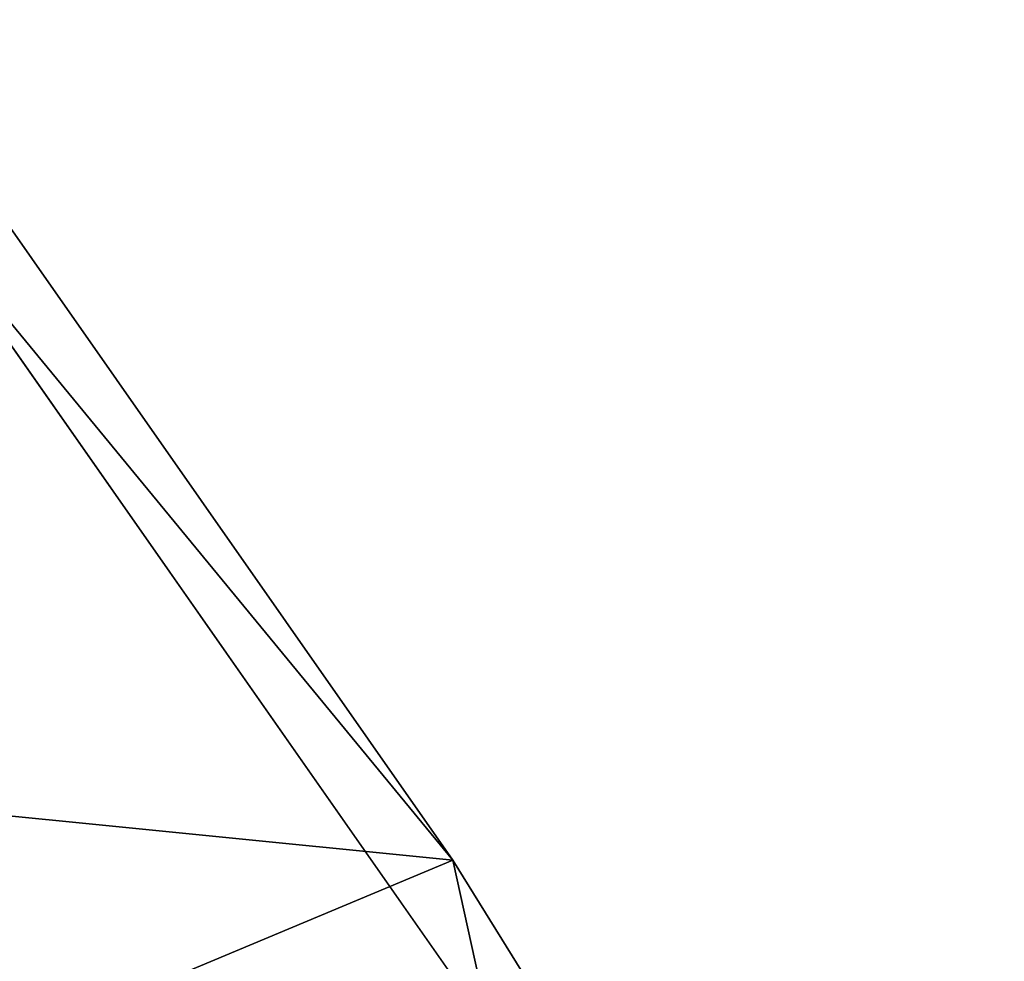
# Model space of a CAD drawing. Header units: millimetres. Extents: x -99 to 221, y -61 to 39.
# Tile 653 of 656: x 211.77 to 214.02, y 23.77 to 25.92. Entities that reach past the tile are written whole.
import ezdxf

# ---------------------------------------------------------------- set-up
doc = ezdxf.new("R2010")
doc.units = ezdxf.units.MM
doc.header["$LTSCALE"] = 33.374815
for name, color, linetype in [('33', 7, 'CONTINUOUS'), ('35', 7, 'CONTINUOUS'), ('52', 7, 'CONTINUOUS')]:
    doc.layers.add(name, color=color, linetype=linetype)

msp = doc.modelspace()

# ---------------------------------------------------------------- linework, layer by layer
at = {"layer": '33', "color": 5, "linetype": 'Continuous', "true_color": 0x0303ff}
msp.add_3dface([(212.8412, 23.6096, -196.9287), (207.8295, -48.1225, -194.7704), (211.5096, 25.5123, -198.4505), (212.8412, 23.6096, -196.9287)], dxfattribs=at)
at = {"layer": '35', "color": 5, "linetype": 'Continuous', "true_color": 0x0303ff}
for points in [[(211.4111, 25.9195, -197.8808), (207.8187, 24.491, -191.4063), (212.7561, 23.9975, -196.3437), (211.4111, 25.9195, -197.8808)], [(207.8187, 24.491, -191.4063), (209.0795, 22.4581, -189.9422), (212.7561, 23.9975, -196.3437), (207.8187, 24.491, -191.4063)], [(212.7561, 23.9975, -196.3437), (209.0795, 22.4581, -189.9422), (214.0169, 21.9646, -194.8797), (212.7561, 23.9975, -196.3437)]]:
    msp.add_3dface(points, dxfattribs=at)
at = {"layer": '52', "color": 5, "linetype": 'Continuous', "true_color": 0x0303ff}
for points in [[(211.5096, 25.5123, -198.4505), (211.4111, 25.9195, -197.8808), (212.7561, 23.9975, -196.3437), (211.5096, 25.5123, -198.4505)], [(212.8412, 23.6096, -196.9287), (211.5096, 25.5123, -198.4505), (212.7561, 23.9975, -196.3437), (212.8412, 23.6096, -196.9287)], [(212.8412, 23.6096, -196.9287), (212.7561, 23.9975, -196.3437), (214.0169, 21.9646, -194.8797), (212.8412, 23.6096, -196.9287)]]:
    msp.add_3dface(points, dxfattribs=at)

doc.saveas('drawing.dxf')
